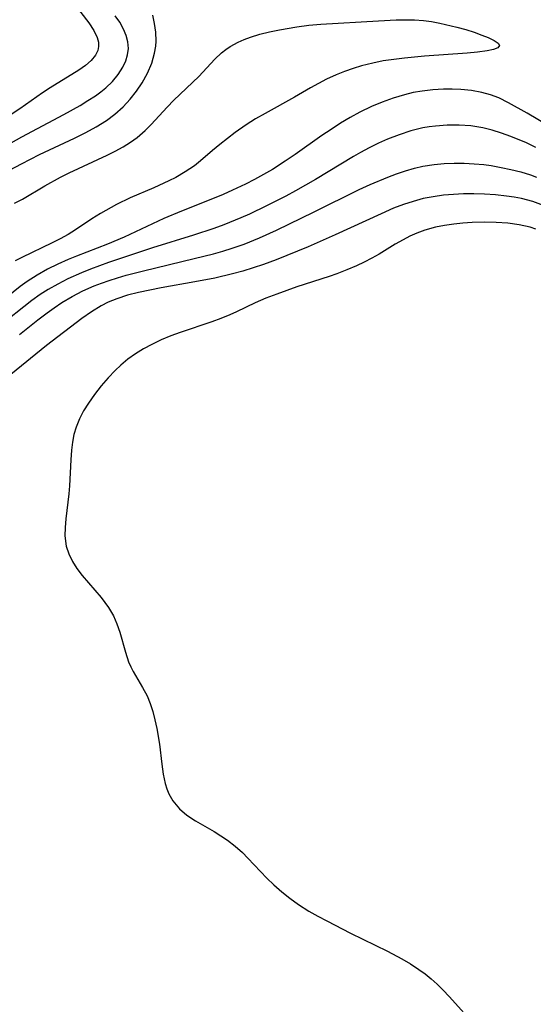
# Model space of a CAD drawing. Header units: metres. Extents: x 1073367 to 1082519, y 1569854 to 1574957.
# Tile 956 of 1056: x 1079604 to 1079686, y 1573471 to 1573628. Entities that reach past the tile are written whole.
import ezdxf

# ---------------------------------------------------------------- set-up
doc = ezdxf.new("R2010")
doc.units = ezdxf.units.M
doc.layers.add('CGG_CurvaNivelLidar_v1', color=253, linetype='Continuous', lineweight=30)

msp = doc.modelspace()

# ---------------------------------------------------------------- linework, layer by layer
at = {"layer": 'CGG_CurvaNivelLidar_v1'}
for p, q in [((1079611.9797, 1573631.9782, 71), (1079615.3787, 1573627.5019, 71)), ((1079620.3373, 1573627.5825, 70.5), (1079619.61, 1573628.6388, 70.5)), ((1079625.8964, 1573627.3938, 70), (1079625.6045, 1573628.7062, 70)), ((1079615.3787, 1573627.5019, 71), (1079616.1856, 1573626.2996, 71)), ((1079620.9457, 1573626.5109, 70.5), (1079620.3373, 1573627.5825, 70.5)), ((1079626.0857, 1573626.0045, 70), (1079625.8964, 1573627.3938, 70)), ((1079648.6102, 1573626.8841, 69.5), (1079650.5195, 1573627.1186, 69.5)), ((1079650.5195, 1573627.1186, 69.5), (1079652.4503, 1573627.2829, 69.5)), ((1079652.4503, 1573627.2829, 69.5), (1079661.6633, 1573627.8332, 69.5)), ((1079661.6633, 1573627.8332, 69.5), (1079664.4568, 1573627.9559, 69.5)), ((1079664.4568, 1573627.9559, 69.5), (1079665.9359, 1573627.9868, 69.5)), ((1079665.9359, 1573627.9868, 69.5), (1079667.3989, 1573627.9709, 69.5)), ((1079667.3989, 1573627.9709, 69.5), (1079668.8425, 1573627.8772, 69.5)), ((1079668.8425, 1573627.8772, 69.5), (1079670.151, 1573627.7023, 69.5)), ((1079670.151, 1573627.7023, 69.5), (1079671.4397, 1573627.4613, 69.5)), ((1079671.4397, 1573627.4613, 69.5), (1079674.1834, 1573626.8227, 69.5)), ((1079616.1856, 1573626.2996, 71), (1079616.758, 1573625.1352, 71)), ((1079621.3701, 1573625.4914, 70.5), (1079620.9457, 1573626.5109, 70.5)), ((1079621.6353, 1573624.4576, 70.5), (1079621.3701, 1573625.4914, 70.5)), ((1079626.136, 1573624.5722, 70), (1079626.0857, 1573626.0045, 70)), ((1079641.1988, 1573625.2175, 69.5), (1079642.7031, 1573625.677, 69.5)), ((1079642.7031, 1573625.677, 69.5), (1079644.2604, 1573626.0652, 69.5)), ((1079644.2604, 1573626.0652, 69.5), (1079645.8561, 1573626.4038, 69.5)), ((1079645.8561, 1573626.4038, 69.5), (1079648.6102, 1573626.8841, 69.5)), ((1079674.1834, 1573626.8227, 69.5), (1079675.6021, 1573626.4366, 69.5)), ((1079675.6021, 1573626.4366, 69.5), (1079676.9544, 1573626.0102, 69.5)), ((1079676.9544, 1573626.0102, 69.5), (1079678.1836, 1573625.5571, 69.5)), ((1079678.1836, 1573625.5571, 69.5), (1079679.167, 1573625.135, 69.5)), ((1079616.758, 1573625.1352, 71), (1079616.9488, 1573624.4101, 71)), ((1079616.9488, 1573624.4101, 71), (1079616.9737, 1573623.7443, 71)), ((1079621.7173, 1573623.4203, 70.5), (1079621.6353, 1573624.4576, 70.5)), ((1079626.0855, 1573623.7505, 70), (1079626.136, 1573624.5722, 70)), ((1079637.9799, 1573623.7304, 69.5), (1079639.268, 1573624.4361, 69.5)), ((1079639.268, 1573624.4361, 69.5), (1079640.2141, 1573624.8515, 69.5)), ((1079640.2141, 1573624.8515, 69.5), (1079641.1988, 1573625.2175, 69.5)), ((1079679.167, 1573625.135, 69.5), (1079680.1185, 1573624.6696, 69.5)), ((1079680.1185, 1573624.6696, 69.5), (1079680.7619, 1573624.2472, 69.5)), ((1079680.9832, 1573623.866, 69.5), (1079680.7041, 1573623.535, 69.5)), ((1079680.7619, 1573624.2472, 69.5), (1079680.9832, 1573623.866, 69.5)), ((1079616.4711, 1573622.3483, 71), (1079615.7695, 1573621.4977, 71)), ((1079616.841, 1573623.1079, 71), (1079616.4711, 1573622.3483, 71)), ((1079616.9737, 1573623.7443, 71), (1079616.841, 1573623.1079, 71)), ((1079621.308, 1573621.4135, 70.5), (1079621.6011, 1573622.4093, 70.5)), ((1079621.6011, 1573622.4093, 70.5), (1079621.7173, 1573623.4203, 70.5)), ((1079625.4547, 1573621.0559, 70), (1079625.9144, 1573622.6737, 70)), ((1079625.9144, 1573622.6737, 70), (1079626.0855, 1573623.7505, 70)), ((1079635.5356, 1573621.7081, 69.5), (1079636.5854, 1573622.6909, 69.5)), ((1079636.5854, 1573622.6909, 69.5), (1079637.2628, 1573623.2351, 69.5)), ((1079637.2628, 1573623.2351, 69.5), (1079637.9799, 1573623.7304, 69.5)), ((1079675.8029, 1573622.6826, 69.5), (1079669.0093, 1573622.1912, 69.5)), ((1079677.4467, 1573622.8284, 69.5), (1079675.8029, 1573622.6826, 69.5)), ((1079679.0088, 1573623.027, 69.5), (1079677.4467, 1573622.8284, 69.5)), ((1079680.013, 1573623.2518, 69.5), (1079679.0088, 1573623.027, 69.5)), ((1079680.7041, 1573623.535, 69.5), (1079680.013, 1573623.2518, 69.5)), ((1079614.8495, 1573620.7003, 71), (1079613.826, 1573619.9727, 71)), ((1079615.7695, 1573621.4977, 71), (1079614.8495, 1573620.7003, 71)), ((1079620.8602, 1573620.4419, 70.5), (1079621.308, 1573621.4135, 70.5)), ((1079624.789, 1573619.4659, 70), (1079625.4547, 1573621.0559, 70)), ((1079632.9521, 1573618.9487, 69.5), (1079635.5356, 1573621.7081, 69.5)), ((1079658.9732, 1573620.6407, 69.5), (1079657.5979, 1573620.217, 69.5)), ((1079660.7645, 1573621.0908, 69.5), (1079658.9732, 1573620.6407, 69.5)), ((1079662.4226, 1573621.4124, 69.5), (1079660.7645, 1573621.0908, 69.5)), ((1079664.0995, 1573621.6681, 69.5), (1079662.4226, 1573621.4124, 69.5)), ((1079665.7874, 1573621.8761, 69.5), (1079664.0995, 1573621.6681, 69.5)), ((1079669.0093, 1573622.1912, 69.5), (1079665.7874, 1573621.8761, 69.5)), ((1079613.826, 1573619.9727, 71), (1079609.2426, 1573617.1293, 71)), ((1079619.1792, 1573618.1647, 70.5), (1079620.1092, 1573619.2726, 70.5)), ((1079620.1092, 1573619.2726, 70.5), (1079620.8602, 1573620.4419, 70.5)), ((1079623.9426, 1573617.926, 70), (1079624.789, 1573619.4659, 70)), ((1079654.9209, 1573619.2073, 69.5), (1079653.3835, 1573618.5138, 69.5)), ((1079656.2469, 1573619.7373, 69.5), (1079654.9209, 1573619.2073, 69.5)), ((1079657.5979, 1573620.217, 69.5), (1079656.2469, 1573619.7373, 69.5)), ((1079618.0963, 1573617.1295, 70.5), (1079619.1792, 1573618.1647, 70.5)), ((1079623.0315, 1573616.5902, 70), (1079623.9426, 1573617.926, 70)), ((1079628.9698, 1573615.153, 69.5), (1079632.9521, 1573618.9487, 69.5)), ((1079652.0712, 1573617.8395, 69.5), (1079650.7844, 1573617.122, 69.5)), ((1079653.3835, 1573618.5138, 69.5), (1079652.0712, 1573617.8395, 69.5)), ((1079608.0173, 1573616.3381, 71), (1079604.3687, 1573613.7977, 71)), ((1079609.2426, 1573617.1293, 71), (1079608.0173, 1573616.3381, 71)), ((1079616.454, 1573615.8704, 70.5), (1079617.2995, 1573616.485, 70.5)), ((1079617.2995, 1573616.485, 70.5), (1079618.0963, 1573617.1295, 70.5)), ((1079622.0045, 1573615.3204, 70), (1079623.0315, 1573616.5902, 70)), ((1079650.7844, 1573617.122, 69.5), (1079648.2374, 1573615.6504, 69.5)), ((1079665.7976, 1573616.0321, 70), (1079664.0167, 1573615.499, 70)), ((1079667.2042, 1573616.3632, 70), (1079665.7976, 1573616.0321, 70)), ((1079668.6229, 1573616.6178, 70), (1079667.2042, 1573616.3632, 70)), ((1079670.336, 1573616.822, 70), (1079668.6229, 1573616.6178, 70)), ((1079672.0523, 1573616.9227, 70), (1079670.336, 1573616.822, 70)), ((1079673.4338, 1573616.9308, 70), (1079672.0523, 1573616.9227, 70)), ((1079674.8071, 1573616.8718, 70), (1079673.4338, 1573616.9308, 70)), ((1079676.5124, 1573616.6936, 70), (1079674.8071, 1573616.8718, 70)), ((1079678.1848, 1573616.3798, 70), (1079676.5124, 1573616.6936, 70)), ((1079679.5389, 1573615.999, 70), (1079678.1848, 1573616.3798, 70)), ((1079680.8549, 1573615.5073, 70), (1079679.5389, 1573615.999, 70)), ((1079614.0229, 1573614.3267, 70.5), (1079615.2645, 1573615.0829, 70.5)), ((1079615.2645, 1573615.0829, 70.5), (1079616.454, 1573615.8704, 70.5)), ((1079620.8769, 1573614.1241, 70), (1079622.0045, 1573615.3204, 70)), ((1079627.9169, 1573614.0617, 69.5), (1079628.9698, 1573615.153, 69.5)), ((1079648.2374, 1573615.6504, 69.5), (1079643.5663, 1573613.0368, 69.5)), ((1079662.263, 1573614.8608, 70), (1079660.5388, 1573614.131, 70)), ((1079664.0167, 1573615.499, 70), (1079662.263, 1573614.8608, 70)), ((1079682.4288, 1573614.7566, 70), (1079680.8549, 1573615.5073, 70)), ((1079685.4272, 1573613.0618, 70), (1079682.4288, 1573614.7566, 70)), ((1079604.3687, 1573613.7977, 71), (1079602.0417, 1573612.235, 71)), ((1079604.7126, 1573609.304, 70.5), (1079611.433, 1573612.8849, 70.5)), ((1079611.433, 1573612.8849, 70.5), (1079614.0229, 1573614.3267, 70.5)), ((1079618.1997, 1573611.9355, 70), (1079619.5379, 1573612.9221, 70)), ((1079619.5379, 1573612.9221, 70), (1079620.8769, 1573614.1241, 70)), ((1079625.3562, 1573611.3053, 69.5), (1079627.9169, 1573614.0617, 69.5)), ((1079643.5663, 1573613.0368, 69.5), (1079642.0426, 1573612.1657, 69.5)), ((1079658.7031, 1573613.2393, 70), (1079657.1438, 1573612.3829, 70)), ((1079660.5388, 1573614.131, 70), (1079658.7031, 1573613.2393, 70)), ((1079688.5308, 1573611.2113, 70), (1079685.4272, 1573613.0618, 70)), ((1079616.5889, 1573610.9323, 70), (1079618.1997, 1573611.9355, 70)), ((1079624.4038, 1573610.3383, 69.5), (1079625.3562, 1573611.3053, 69.5)), ((1079640.556, 1573611.2478, 69.5), (1079638.766, 1573610.0016, 69.5)), ((1079642.0426, 1573612.1657, 69.5), (1079640.556, 1573611.2478, 69.5)), ((1079655.6141, 1573611.4661, 70), (1079654.1093, 1573610.5031, 70)), ((1079657.1438, 1573612.3829, 70), (1079655.6141, 1573611.4661, 70)), ((1079613.1092, 1573609.1148, 70), (1079614.9027, 1573610.0107, 70)), ((1079614.9027, 1573610.0107, 70), (1079616.5889, 1573610.9323, 70)), ((1079623.12, 1573609.1945, 69.5), (1079624.4038, 1573610.3383, 69.5)), ((1079638.766, 1573610.0016, 69.5), (1079637.5294, 1573609.0683, 69.5)), ((1079654.1093, 1573610.5031, 70), (1079652.6262, 1573609.5044, 70)), ((1079664.9759, 1573609.6558, 70.5), (1079663.1158, 1573608.9321, 70.5)), ((1079666.8369, 1573610.2584, 70.5), (1079664.9759, 1573609.6558, 70.5)), ((1079668.7247, 1573610.7229, 70.5), (1079666.8369, 1573610.2584, 70.5)), ((1079669.7455, 1573610.9029, 70.5), (1079668.7247, 1573610.7229, 70.5)), ((1079670.7725, 1573611.0369, 70.5), (1079669.7455, 1573610.9029, 70.5)), ((1079672.6512, 1573611.1738, 70.5), (1079670.7725, 1573611.0369, 70.5)), ((1079674.533, 1573611.1783, 70.5), (1079672.6512, 1573611.1738, 70.5)), ((1079676.4067, 1573611.0455, 70.5), (1079674.533, 1573611.1783, 70.5)), ((1079677.3739, 1573610.9169, 70.5), (1079676.4067, 1573611.0455, 70.5)), ((1079678.3339, 1573610.7435, 70.5), (1079677.3739, 1573610.9169, 70.5)), ((1079679.8388, 1573610.3743, 70.5), (1079678.3339, 1573610.7435, 70.5)), ((1079681.3242, 1573609.9099, 70.5), (1079679.8388, 1573610.3743, 70.5)), ((1079682.7928, 1573609.3733, 70.5), (1079681.3242, 1573609.9099, 70.5)), ((1079598.6838, 1573605.9907, 70.5), (1079604.7126, 1573609.304, 70.5)), ((1079607.5385, 1573606.4723, 70), (1079613.1092, 1573609.1148, 70)), ((1079620.8733, 1573607.7071, 69.5), (1079622.0635, 1573608.4393, 69.5)), ((1079622.0635, 1573608.4393, 69.5), (1079623.12, 1573609.1945, 69.5)), ((1079636.3259, 1573608.1089, 69.5), (1079635.1606, 1573607.1279, 69.5)), ((1079637.5294, 1573609.0683, 69.5), (1079636.3259, 1573608.1089, 69.5)), ((1079652.6262, 1573609.5044, 70), (1079648.3459, 1573606.5013, 70)), ((1079661.6439, 1573608.28, 70.5), (1079660.1925, 1573607.572, 70.5)), ((1079663.1158, 1573608.9321, 70.5), (1079661.6439, 1573608.28, 70.5)), ((1079685.2759, 1573608.3359, 70.5), (1079682.7928, 1573609.3733, 70.5)), ((1079686.7767, 1573607.6304, 70.5), (1079685.2759, 1573608.3359, 70.5)), ((1079618.3444, 1573606.3753, 69.5), (1079619.628, 1573607.0224, 69.5)), ((1079619.628, 1573607.0224, 69.5), (1079620.8733, 1573607.7071, 69.5)), ((1079635.1606, 1573607.1279, 69.5), (1079633.2479, 1573605.4627, 69.5)), ((1079648.3459, 1573606.5013, 70), (1079646.7401, 1573605.4193, 70)), ((1079658.7631, 1573606.812, 70.5), (1079657.6701, 1573606.1883, 70.5)), ((1079660.1925, 1573607.572, 70.5), (1079658.7631, 1573606.812, 70.5)), ((1079597.2074, 1573601.0958, 70), (1079604.6293, 1573605.0027, 70)), ((1079604.6293, 1573605.0027, 70), (1079607.5385, 1573606.4723, 70)), ((1079612.2521, 1573603.5834, 69.5), (1079618.3444, 1573606.3753, 69.5)), ((1079633.2479, 1573605.4627, 69.5), (1079632.2628, 1573604.6797, 69.5)), ((1079646.7401, 1573605.4193, 70), (1079644.7219, 1573604.1215, 70)), ((1079657.6701, 1573606.1883, 70.5), (1079651.6195, 1573602.4797, 70.5)), ((1079670.5423, 1573604.9148, 71), (1079672.1361, 1573605.0605, 71)), ((1079672.1361, 1573605.0605, 71), (1079673.7385, 1573605.1224, 71)), ((1079673.7385, 1573605.1224, 71), (1079675.3444, 1573605.1093, 71)), ((1079675.3444, 1573605.1093, 71), (1079676.9489, 1573605.0248, 71)), ((1079676.9489, 1573605.0248, 71), (1079678.5004, 1573604.8725, 71)), ((1079610.8965, 1573602.8878, 69.5), (1079612.2521, 1573603.5834, 69.5)), ((1079630.8134, 1573603.7024, 69.5), (1079629.2778, 1573602.8317, 69.5)), ((1079632.2628, 1573604.6797, 69.5), (1079630.8134, 1573603.7024, 69.5)), ((1079644.7219, 1573604.1215, 70), (1079643.3062, 1573603.2888, 70)), ((1079663.148, 1573602.8989, 71), (1079664.562, 1573603.4283, 71)), ((1079664.562, 1573603.4283, 71), (1079665.9727, 1573603.9039, 71)), ((1079665.9727, 1573603.9039, 71), (1079667.3957, 1573604.3161, 71)), ((1079667.3957, 1573604.3161, 71), (1079668.7556, 1573604.631, 71)), ((1079668.7556, 1573604.631, 71), (1079670.5423, 1573604.9148, 71)), ((1079678.5004, 1573604.8725, 71), (1079679.632, 1573604.7151, 71)), ((1079679.632, 1573604.7151, 71), (1079681.2307, 1573604.4408, 71)), ((1079681.2307, 1573604.4408, 71), (1079682.8157, 1573604.1088, 71)), ((1079682.8157, 1573604.1088, 71), (1079684.3794, 1573603.713, 71)), ((1079684.3794, 1573603.713, 71), (1079685.913, 1573603.2419, 71)), ((1079608.392, 1573601.4847, 69.5), (1079610.8965, 1573602.8878, 69.5)), ((1079628.1565, 1573602.2677, 69.5), (1079625.7609, 1573601.1891, 69.5)), ((1079629.2778, 1573602.8317, 69.5), (1079628.1565, 1573602.2677, 69.5)), ((1079641.8631, 1573602.5022, 70), (1079640.3979, 1573601.7548, 70)), ((1079643.3062, 1573603.2888, 70), (1079641.8631, 1573602.5022, 70)), ((1079651.6195, 1573602.4797, 70.5), (1079648.4166, 1573600.6735, 70.5)), ((1079660.3498, 1573601.7204, 71), (1079663.148, 1573602.8989, 71)), ((1079685.913, 1573603.2419, 71), (1079686.8853, 1573602.8885, 71)), ((1079604.7882, 1573599.3892, 69.5), (1079608.392, 1573601.4847, 69.5)), ((1079625.7609, 1573601.1891, 69.5), (1079622.0269, 1573599.6014, 69.5)), ((1079638.334, 1573600.7771, 70), (1079636.8444, 1573600.1251, 70)), ((1079640.3979, 1573601.7548, 70), (1079638.334, 1573600.7771, 70)), ((1079648.4166, 1573600.6735, 70.5), (1079646.884, 1573599.8614, 70.5)), ((1079651.3752, 1573597.3267, 71), (1079658.581, 1573600.8959, 71)), ((1079658.581, 1573600.8959, 71), (1079660.3498, 1573601.7204, 71)), ((1079676.9121, 1573600.217, 71.5), (1079675.2245, 1573600.1971, 71.5)), ((1079678.597, 1573600.176, 71.5), (1079676.9121, 1573600.217, 71.5)), ((1079603.5194, 1573598.7162, 69.5), (1079604.7882, 1573599.3892, 69.5)), ((1079622.0269, 1573599.6014, 69.5), (1079619.8019, 1573598.4912, 69.5)), ((1079633.8314, 1573598.8959, 70), (1079630.2222, 1573597.4722, 70)), ((1079636.8444, 1573600.1251, 70), (1079633.8314, 1573598.8959, 70)), ((1079646.884, 1573599.8614, 70.5), (1079643.7904, 1573598.2968, 70.5)), ((1079667.2115, 1573599.0203, 71.5), (1079665.6373, 1573598.5001, 71.5)), ((1079668.8073, 1573599.4472, 71.5), (1079667.2115, 1573599.0203, 71.5)), ((1079670.4043, 1573599.7612, 71.5), (1079668.8073, 1573599.4472, 71.5)), ((1079672.0196, 1573599.9812, 71.5), (1079670.4043, 1573599.7612, 71.5)), ((1079673.6184, 1573600.1209, 71.5), (1079672.0196, 1573599.9812, 71.5)), ((1079675.2245, 1573600.1971, 71.5), (1079673.6184, 1573600.1209, 71.5)), ((1079680.3634, 1573600.0621, 71.5), (1079678.597, 1573600.176, 71.5)), ((1079682.1118, 1573599.8691, 71.5), (1079680.3634, 1573600.0621, 71.5)), ((1079683.3026, 1573599.6843, 71.5), (1079682.1118, 1573599.8691, 71.5)), ((1079684.4764, 1573599.4539, 71.5), (1079683.3026, 1573599.6843, 71.5)), ((1079686.2879, 1573598.9827, 71.5), (1079684.4764, 1573599.4539, 71.5)), ((1079688.0226, 1573598.3416, 71.5), (1079686.2879, 1573598.9827, 71.5)), ((1079617.2656, 1573597.102, 69.5), (1079615.8769, 1573596.2537, 69.5)), ((1079619.8019, 1573598.4912, 69.5), (1079617.2656, 1573597.102, 69.5)), ((1079630.2222, 1573597.4722, 70), (1079627.3747, 1573596.285, 70)), ((1079643.7904, 1573598.2968, 70.5), (1079641.0558, 1573596.9966, 70.5)), ((1079645.3863, 1573594.437, 71), (1079651.3752, 1573597.3267, 71)), ((1079664.0817, 1573597.9062, 71.5), (1079662.0673, 1573597.0445, 71.5)), ((1079665.6373, 1573598.5001, 71.5), (1079664.0817, 1573597.9062, 71.5)), ((1079615.8769, 1573596.2537, 69.5), (1079613.283, 1573594.4605, 69.5)), ((1079627.3747, 1573596.285, 70), (1079621.0351, 1573593.3236, 70)), ((1079639.7001, 1573596.3928, 70.5), (1079636.9606, 1573595.2857, 70.5)), ((1079641.0558, 1573596.9966, 70.5), (1079639.7001, 1573596.3928, 70.5)), ((1079662.0673, 1573597.0445, 71.5), (1079654.7635, 1573593.6683, 71.5)), ((1079675.1527, 1573595.554, 72), (1079673.6755, 1573595.3965, 72)), ((1079676.6369, 1573595.6551, 72), (1079675.1527, 1573595.554, 72)), ((1079678.6091, 1573595.7065, 72), (1079676.6369, 1573595.6551, 72)), ((1079680.4746, 1573595.6692, 72), (1079678.6091, 1573595.7065, 72)), ((1079682.3316, 1573595.5414, 72), (1079680.4746, 1573595.6692, 72)), ((1079684.1374, 1573595.2971, 72), (1079682.3316, 1573595.5414, 72)), ((1079613.283, 1573594.4605, 69.5), (1079612.0872, 1573593.7372, 69.5)), ((1079635.3577, 1573594.7077, 70.5), (1079632.1179, 1573593.6434, 70.5)), ((1079636.9606, 1573595.2857, 70.5), (1079635.3577, 1573594.7077, 70.5)), ((1079642.646, 1573593.1914, 71), (1079645.3863, 1573594.437, 71)), ((1079667.7976, 1573593.9496, 72), (1079666.6847, 1573593.4568, 72)), ((1079669.056, 1573594.4111, 72), (1079667.7976, 1573593.9496, 72)), ((1079670.7698, 1573594.8849, 72), (1079669.056, 1573594.4111, 72)), ((1079672.2122, 1573595.1768, 72), (1079670.7698, 1573594.8849, 72)), ((1079673.6755, 1573595.3965, 72), (1079672.2122, 1573595.1768, 72)), ((1079685.8668, 1573594.8944, 72), (1079684.1374, 1573595.2971, 72)), ((1079686.7911, 1573594.5791, 72), (1079685.8668, 1573594.8944, 72)), ((1079609.5544, 1573592.4204, 69.5), (1079604.6832, 1573590.0801, 69.5)), ((1079610.8375, 1573593.0633, 69.5), (1079609.5544, 1573592.4204, 69.5)), ((1079612.0872, 1573593.7372, 69.5), (1079610.8375, 1573593.0633, 69.5)), ((1079621.0351, 1573593.3236, 70), (1079618.3613, 1573592.2115, 70)), ((1079632.1179, 1573593.6434, 70.5), (1079625.5578, 1573591.5896, 70.5)), ((1079640.1849, 1573592.1892, 71), (1079642.646, 1573593.1914, 71)), ((1079654.7635, 1573593.6683, 71.5), (1079650.4493, 1573591.7682, 71.5)), ((1079665.6001, 1573592.9033, 72), (1079664.313, 1573592.1638, 72)), ((1079666.6847, 1573593.4568, 72), (1079665.6001, 1573592.9033, 72)), ((1079618.3613, 1573592.2115, 70), (1079613.4493, 1573590.2814, 70)), ((1079625.5578, 1573591.5896, 70.5), (1079618.5365, 1573589.2564, 70.5)), ((1079635.2989, 1573590.6454, 71), (1079636.8109, 1573591.0685, 71)), ((1079636.8109, 1573591.0685, 71), (1079638.3098, 1573591.5307, 71)), ((1079638.3098, 1573591.5307, 71), (1079640.1849, 1573592.1892, 71)), ((1079650.4493, 1573591.7682, 71.5), (1079645.3193, 1573589.7033, 71.5)), ((1079664.313, 1573592.1638, 72), (1079661.76, 1573590.616, 72)), ((1079604.6832, 1573590.0801, 69.5), (1079603.6556, 1573589.5312, 69.5)), ((1079612.1267, 1573589.7325, 70), (1079610.4485, 1573588.9826, 70)), ((1079613.4493, 1573590.2814, 70), (1079612.1267, 1573589.7325, 70)), ((1079618.5365, 1573589.2564, 70.5), (1079615.6549, 1573588.1959, 70.5)), ((1079624.1492, 1573587.9581, 71), (1079632.2415, 1573589.8744, 71)), ((1079632.2415, 1573589.8744, 71), (1079635.2989, 1573590.6454, 71)), ((1079645.3193, 1573589.7033, 71.5), (1079643.2841, 1573588.9506, 71.5)), ((1079659.3844, 1573589.3309, 72), (1079658.1592, 1573588.7457, 72)), ((1079660.5854, 1573589.9553, 72), (1079659.3844, 1573589.3309, 72)), ((1079661.76, 1573590.616, 72), (1079660.5854, 1573589.9553, 72)), ((1079608.8077, 1573588.1744, 70), (1079607.1499, 1573587.257, 70)), ((1079610.4485, 1573588.9826, 70), (1079608.8077, 1573588.1744, 70)), ((1079615.6549, 1573588.1959, 70.5), (1079614.2387, 1573587.6179, 70.5)), ((1079621.3404, 1573587.2326, 71), (1079624.1492, 1573587.9581, 71)), ((1079640.0046, 1573587.8873, 71.5), (1079638.3446, 1573587.428, 71.5)), ((1079641.6511, 1573588.3963, 71.5), (1079640.0046, 1573587.8873, 71.5)), ((1079643.2841, 1573588.9506, 71.5), (1079641.6511, 1573588.3963, 71.5)), ((1079656.611, 1573588.0785, 72), (1079655.0342, 1573587.4731, 72)), ((1079658.1592, 1573588.7457, 72), (1079656.611, 1573588.0785, 72)), ((1079605.5606, 1573586.2441, 70), (1079604.4318, 1573585.4216, 70)), ((1079607.1499, 1573587.257, 70), (1079605.5606, 1573586.2441, 70)), ((1079612.0681, 1573586.6354, 70.5), (1079610.471, 1573585.8272, 70.5)), ((1079614.2387, 1573587.6179, 70.5), (1079612.0681, 1573586.6354, 70.5)), ((1079617.426, 1573585.9853, 71), (1079618.6396, 1573586.4142, 71)), ((1079618.6396, 1573586.4142, 71), (1079619.9827, 1573586.8411, 71)), ((1079619.9827, 1573586.8411, 71), (1079621.3404, 1573587.2326, 71)), ((1079632.3566, 1573586.1681, 71.5), (1079626.9684, 1573585.2048, 71.5)), ((1079635.5061, 1573586.769, 71.5), (1079632.3566, 1573586.1681, 71.5)), ((1079638.3446, 1573587.428, 71.5), (1079635.5061, 1573586.769, 71.5)), ((1079653.7918, 1573587.0416, 72), (1079648.6237, 1573585.3643, 72)), ((1079655.0342, 1573587.4731, 72), (1079653.7918, 1573587.0416, 72)), ((1079604.4318, 1573585.4216, 70), (1079600.1095, 1573581.9861, 70)), ((1079608.9192, 1573584.9507, 70.5), (1079607.6564, 1573584.1476, 70.5)), ((1079610.471, 1573585.8272, 70.5), (1079608.9192, 1573584.9507, 70.5)), ((1079612.7481, 1573583.8503, 71), (1079614.4635, 1573584.7309, 71)), ((1079614.4635, 1573584.7309, 71), (1079616.2301, 1573585.5169, 71)), ((1079616.2301, 1573585.5169, 71), (1079617.426, 1573585.9853, 71)), ((1079626.9684, 1573585.2048, 71.5), (1079623.3426, 1573584.4792, 71.5)), ((1079648.6237, 1573585.3643, 72), (1079645.4155, 1573584.2289, 72)), ((1079606.3011, 1573583.1773, 70.5), (1079600.8872, 1573578.9552, 70.5)), ((1079607.6564, 1573584.1476, 70.5), (1079606.3011, 1573583.1773, 70.5)), ((1079611.0924, 1573582.8702, 71), (1079612.7481, 1573583.8503, 71)), ((1079619.8614, 1573583.4861, 71.5), (1079618.5082, 1573582.9308, 71.5)), ((1079621.5767, 1573584.0345, 71.5), (1079619.8614, 1573583.4861, 71.5)), ((1079623.3426, 1573584.4792, 71.5), (1079621.5767, 1573584.0345, 71.5)), ((1079643.6791, 1573583.553, 72), (1079641.9898, 1573582.8179, 72)), ((1079645.4155, 1573584.2289, 72), (1079643.6791, 1573583.553, 72)), ((1079608.7608, 1573581.2545, 71), (1079609.8611, 1573582.0456, 71)), ((1079609.8611, 1573582.0456, 71), (1079611.0924, 1573582.8702, 71)), ((1079615.8204, 1573581.3981, 71.5), (1079614.3045, 1573580.3184, 71.5)), ((1079617.391, 1573582.3665, 71.5), (1079615.8204, 1573581.3981, 71.5)), ((1079618.5082, 1573582.9308, 71.5), (1079617.391, 1573582.3665, 71.5)), ((1079638.9964, 1573581.3782, 72), (1079637.9024, 1573580.8945, 72)), ((1079641.9898, 1573582.8179, 72), (1079638.9964, 1573581.3782, 72)), ((1079604.3266, 1573577.763, 71), (1079607.2751, 1573580.1114, 71)), ((1079607.2751, 1573580.1114, 71), (1079608.7608, 1573581.2545, 71)), ((1079614.3045, 1573580.3184, 71.5), (1079608.6528, 1573576.0276, 71.5)), ((1079635.0503, 1573579.7958, 72), (1079630.0037, 1573578.0933, 72)), ((1079636.4894, 1573580.3258, 72), (1079635.0503, 1573579.7958, 72)), ((1079637.9024, 1573580.8945, 72), (1079636.4894, 1573580.3258, 72)), ((1079626.9569, 1573576.9102, 72), (1079625.4514, 1573576.1952, 72)), ((1079628.5053, 1573577.5488, 72), (1079626.9569, 1573576.9102, 72)), ((1079630.0037, 1573578.0933, 72), (1079628.5053, 1573577.5488, 72)), ((1079608.6528, 1573576.0276, 71.5), (1079602.9494, 1573571.386, 71.5)), ((1079624.1321, 1573575.4747, 72), (1079622.8648, 1573574.6865, 72)), ((1079625.4514, 1573576.1952, 72), (1079624.1321, 1573575.4747, 72)), ((1079621.6585, 1573573.8297, 72), (1079620.5256, 1573572.9, 72)), ((1079622.8648, 1573574.6865, 72), (1079621.6585, 1573573.8297, 72)), ((1079619.5844, 1573572.0125, 72), (1079618.4752, 1573570.8639, 72)), ((1079620.5256, 1573572.9, 72), (1079619.5844, 1573572.0125, 72)), ((1079618.4752, 1573570.8639, 72), (1079617.3561, 1573569.571, 72)), ((1079617.3561, 1573569.571, 72), (1079616.3084, 1573568.2222, 72)), ((1079616.3084, 1573568.2222, 72), (1079615.3379, 1573566.8322, 72)), ((1079615.3379, 1573566.8322, 72), (1079614.5669, 1573565.5905, 72)), ((1079613.896, 1573564.315, 72), (1079613.3623, 1573562.9931, 72)), ((1079614.5669, 1573565.5905, 72), (1079613.896, 1573564.315, 72)), ((1079613.3623, 1573562.9931, 72), (1079613.0333, 1573561.7997, 72)), ((1079613.0333, 1573561.7997, 72), (1079612.8084, 1573560.57, 72)), ((1079612.8084, 1573560.57, 72), (1079612.659, 1573559.3129, 72)), ((1079612.659, 1573559.3129, 72), (1079612.5459, 1573557.7991, 72)), ((1079612.5459, 1573557.7991, 72), (1079612.3179, 1573553.6518, 72)), ((1079612.3179, 1573553.6518, 72), (1079612.1962, 1573552.3482, 72)), ((1079612.1962, 1573552.3482, 72), (1079611.7249, 1573548.3801, 72)), ((1079611.7249, 1573548.3801, 72), (1079611.6118, 1573547.0076, 72)), ((1079611.6118, 1573547.0076, 72), (1079611.5984, 1573545.6688, 72)), ((1079611.5984, 1573545.6688, 72), (1079611.8059, 1573544.0284, 72)), ((1079611.8059, 1573544.0284, 72), (1079612.2025, 1573542.7747, 72)), ((1079612.2025, 1573542.7747, 72), (1079612.779, 1573541.5707, 72)), ((1079612.779, 1573541.5707, 72), (1079613.4972, 1573540.415, 72)), ((1079613.4972, 1573540.415, 72), (1079614.3258, 1573539.3082, 72)), ((1079614.3258, 1573539.3082, 72), (1079617.3684, 1573535.8266, 72)), ((1079617.3684, 1573535.8266, 72), (1079617.9748, 1573535.0385, 72)), ((1079617.9748, 1573535.0385, 72), (1079618.5371, 1573534.2214, 72)), ((1079618.5371, 1573534.2214, 72), (1079619.3189, 1573532.8732, 72)), ((1079619.3189, 1573532.8732, 72), (1079619.9028, 1573531.5895, 72)), ((1079619.9028, 1573531.5895, 72), (1079620.3711, 1573530.2759, 72)), ((1079620.3711, 1573530.2759, 72), (1079621.2402, 1573527.0821, 72)), ((1079621.2402, 1573527.0821, 72), (1079621.7544, 1573525.5453, 72)), ((1079621.7544, 1573525.5453, 72), (1079622.0973, 1573524.772, 72)), ((1079622.0973, 1573524.772, 72), (1079622.4868, 1573524.0174, 72)), ((1079622.4868, 1573524.0174, 72), (1079623.9993, 1573521.4472, 72)), ((1079623.9993, 1573521.4472, 72), (1079624.704, 1573520.103, 72)), ((1079624.704, 1573520.103, 72), (1079625.2044, 1573518.8856, 72)), ((1079625.2044, 1573518.8856, 72), (1079625.6203, 1573517.6075, 72)), ((1079625.6203, 1573517.6075, 72), (1079625.9697, 1573516.2851, 72)), ((1079625.9697, 1573516.2851, 72), (1079626.268, 1573514.9328, 72)), ((1079626.268, 1573514.9328, 72), (1079626.6936, 1573512.4366, 72)), ((1079626.6936, 1573512.4366, 72), (1079627.0673, 1573509.204, 72)), ((1079627.0673, 1573509.204, 72), (1079627.29, 1573507.6325, 72)), ((1079627.29, 1573507.6325, 72), (1079627.6151, 1573506.1218, 72)), ((1079627.6151, 1573506.1218, 72), (1079627.8772, 1573505.2797, 72)), ((1079627.8772, 1573505.2797, 72), (1079628.2056, 1573504.4747, 72)), ((1079628.2056, 1573504.4747, 72), (1079628.839, 1573503.3532, 72)), ((1079628.839, 1573503.3532, 72), (1079629.869, 1573502.1191, 72)), ((1079629.869, 1573502.1191, 72), (1079631.0734, 1573501.1029, 72)), ((1079631.0734, 1573501.1029, 72), (1079632.4233, 1573500.2066, 72)), ((1079632.4233, 1573500.2066, 72), (1079635.4378, 1573498.4548, 72)), ((1079635.4378, 1573498.4548, 72), (1079636.5053, 1573497.7921, 72)), ((1079636.5053, 1573497.7921, 72), (1079637.5497, 1573497.0828, 72)), ((1079637.5497, 1573497.0828, 72), (1079638.7691, 1573496.143, 72)), ((1079638.7691, 1573496.143, 72), (1079639.9201, 1573495.1182, 72)), ((1079639.9201, 1573495.1182, 72), (1079640.7936, 1573494.2369, 72)), ((1079640.7936, 1573494.2369, 72), (1079643.8147, 1573491.0543, 72)), ((1079643.8147, 1573491.0543, 72), (1079644.9602, 1573489.952, 72)), ((1079644.9602, 1573489.952, 72), (1079646.2126, 1573488.8563, 72)), ((1079646.2126, 1573488.8563, 72), (1079647.5245, 1573487.8175, 72)), ((1079647.5245, 1573487.8175, 72), (1079648.8923, 1573486.8396, 72)), ((1079648.8923, 1573486.8396, 72), (1079650.5607, 1573485.7777, 72)), ((1079650.5607, 1573485.7777, 72), (1079651.9591, 1573484.9748, 72)), ((1079651.9591, 1573484.9748, 72), (1079653.3852, 1573484.2079, 72)), ((1079653.3852, 1573484.2079, 72), (1079657.1825, 1573482.2665, 72)), ((1079657.1825, 1573482.2665, 72), (1079663.0865, 1573479.3793, 72)), ((1079663.0865, 1573479.3793, 72), (1079665.4074, 1573478.1476, 72)), ((1079665.4074, 1573478.1476, 72), (1079666.7739, 1573477.3439, 72)), ((1079666.7739, 1573477.3439, 72), (1079668.0948, 1573476.4833, 72)), ((1079668.0948, 1573476.4833, 72), (1079669.104, 1573475.7496, 72)), ((1079669.104, 1573475.7496, 72), (1079670.0726, 1573474.9691, 72)), ((1079670.0726, 1573474.9691, 72), (1079671.0306, 1573474.1109, 72)), ((1079671.0306, 1573474.1109, 72), (1079671.9469, 1573473.2097, 72)), ((1079671.9469, 1573473.2097, 72), (1079672.9818, 1573472.1068, 72)), ((1079672.9818, 1573472.1068, 72), (1079677.1812, 1573467.3975, 72))]:
    msp.add_line(p, q, dxfattribs=at)

doc.saveas('drawing.dxf')
